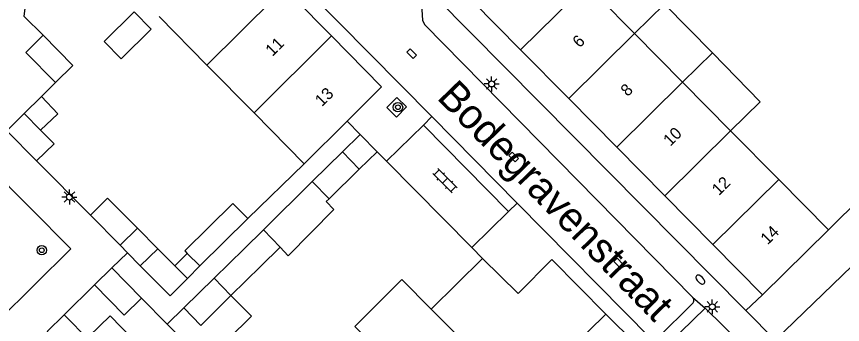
# Model space of a CAD drawing. Extents: x 128000 to 131008, y 398996 to 402500.
# Drawn here: x 129679.1 to 129748.6, y 399165.2 to 399191.1 of the extents above; entities that cross this region are included whole.
import ezdxf

# ---------------------------------------------------------------- set-up
doc = ezdxf.new("R2010")
doc.units = 0
for name, color, linetype in [('gg-afsc-erfafscheiding', 7, 'Continuous'), ('gg-afsc-muur', 7, 'Continuous'), ('gg-anno-huisnummerreeks BGT', 7, 'Continuous'), ('gg-anno-openbare ruimte label', 7, 'Continuous'), ('gg-bbg-bijgebouw', 7, 'Continuous'), ('gg-bbg-gedigitaliseerde bebouwing', 7, 'Continuous'), ('gg-bbg-gedigitaliseerde bijgebouw', 7, 'Continuous'), ('gg-bbg-hoofdgebouw', 7, 'Continuous'), ('gg-bbg-luifel en loopbrug', 7, 'Continuous'), ('gg-bbg-tussenscheiding', 7, 'Continuous'), ('gg-knt-verharding', 7, 'Continuous'), ('gt-grn-weggrens', 7, 'Continuous'), ('gt-symb-boom', 7, 'Continuous'), ('gt-symb-brandkraan', 7, 'Continuous'), ('gt-symb-klinker verharding', 7, 'Continuous'), ('gt-symb-kolk', 7, 'Continuous'), ('gt-symb-lichtmast', 7, 'Continuous')]:
    doc.layers.add(name, color=color, linetype=linetype)

# ---------------------------------------------------------------- blocks, each defined once
blk = doc.blocks.new('gt0-KOLK')
at = {"layer": 'gt-symb-kolk'}
blk.add_lwpolyline([(0, 0), (0.375, 0), (0.375, 0.4), (-0.375, 0.4), (-0.375, 0), (0, 0)], dxfattribs=at)
blk = doc.blocks.new('gt0-BR')
at = {"layer": 'gt-symb-brandkraan'}
for centre, radius, start, end in [((-0.244, 0), 0.206, 107.56694, 252.43307), ((0.599, -2.664), 3, 106.89205, 107.56694), ((0, -0.691), 0.938, 73.10799, 106.89205), ((-0.599, -2.664), 3, 72.43309, 73.10799), ((0.244, 0), 0.206, 287.56695, 72.43309), ((0.599, 2.664), 3, 252.43307, 253.10797), ((0, 0.691), 0.938, 253.10797, 286.89206), ((-0.599, 2.664), 3, 286.89206, 287.56695)]:
    blk.add_arc(centre, radius, start, end, dxfattribs=at)
blk = doc.blocks.new('gt0-BOOM')
at = {"layer": 'gt-symb-boom'}
for radius in [0.4, 0.2]:
    blk.add_circle((0, 0), radius, dxfattribs=at)
blk = doc.blocks.new('gt0-LMAST')
at = {"layer": 'gt-symb-lichtmast'}
for p, q in [((-0.182, 0.173), (-0.447, 0.438)), ((-0.005, 0.246), (-0.005, 0.621)), ((0.172, 0.173), (0.437, 0.438)), ((-0.255, -0.004), (-0.63, -0.004)), ((-0.182, -0.181), (-0.447, -0.446)), ((-0.005, -0.254), (-0.005, -0.629)), ((0.437, -0.446), (0.172, -0.181)), ((0.245, -0.004), (0.62, -0.004))]:
    blk.add_line(p, q, dxfattribs=at)
blk.add_circle((-0.005, -0.004), 0.25, dxfattribs=at)
blk = doc.blocks.new('gt0-KL1')
at = {"layer": 'gt-symb-klinker verharding'}
for p, q in [((-1.15, 0.3), (1.15, 0.3)), ((-1, -0.3), (-1, 0.3)), ((-0.5, 0.3), (-0.5, 0.45)), ((0, -0.3), (0, 0.3)), ((0.5, 0.3), (0.5, 0.45)), ((1, -0.3), (1, 0.3)), ((-1.15, -0.3), (1.15, -0.3)), ((-0.5, -0.45), (-0.5, -0.3)), ((0.5, -0.45), (0.5, -0.3))]:
    blk.add_line(p, q, dxfattribs=at)

msp = doc.modelspace()

# ---------------------------------------------------------------- linework, layer by layer
at = {"layer": 'gg-afsc-erfafscheiding'}
for p, q in [((129681.331, 399189.503), (129679.72, 399191.068)), ((129681.182, 399184.346), (129682.364, 399185.523)), ((129747.38, 399173.12), (129758.08, 399183.73)), ((129685.3, 399174.35), (129680.76, 399178.94)), ((129698.558, 399174.061), (129703.28, 399178.68)), ((129685.65, 399168.48), (129683.1, 399165.964)), ((129689.61, 399167.38), (129691.768, 399165.183))]:
    msp.add_line(p, q, dxfattribs=at)
msp.add_lwpolyline([(129679.72, 399191.068), (129680.456, 399197.052), (129680.719, 399197.31)], dxfattribs=at)
at = {"layer": 'gg-afsc-muur'}
for p, q in [((129709.42, 399179.7), (129710.218, 399178.895)), ((129710.218, 399178.895), (129717.393, 399171.62)), ((129717.393, 399171.62), (129718.28, 399170.72))]:
    msp.add_line(p, q, dxfattribs=at)
at = {"layer": 'gg-bbg-bijgebouw'}
for p, q in [((129678.26, 399181.45), (129679.73, 399182.9)), ((129679.73, 399182.9), (129681.096, 399181.523)), ((129680.76, 399178.94), (129678.26, 399181.45)), ((129709.42, 399179.7), (129707.995, 399181.145)), ((129687.8, 399171.83), (129685.3, 399174.35)), ((129689.26, 399173.27), (129687.8, 399171.83)), ((129689.48, 399170.08), (129690.97, 399171.53)), ((129687.11, 399169.91), (129685.65, 399168.48)), ((129689.61, 399167.38), (129687.11, 399169.91)), ((129692.02, 399167.57), (129689.48, 399170.08))]:
    msp.add_line(p, q, dxfattribs=at)
for points in [[(129682.364, 399185.523), (129679.866, 399188.061), (129681.331, 399189.503)], [(129681.331, 399189.503), (129683.829, 399186.965), (129682.364, 399185.523)], [(129681.096, 399181.523), (129682.24, 399180.37), (129680.76, 399178.94)], [(129685.3, 399174.35), (129686.75, 399175.8), (129689.26, 399173.27)], [(129689.61, 399167.38), (129688.14, 399165.94), (129685.65, 399168.48)]]:
    msp.add_lwpolyline(points, dxfattribs=at)
at = {"layer": 'gg-bbg-gedigitaliseerde bebouwing'}
for p, q in [((129691.086, 399191.089), (129695.109, 399186.995)), ((129695.109, 399186.995), (129699.068, 399182.966)), ((129699.068, 399182.966), (129703.28, 399178.68)), ((129703.28, 399178.68), (129706.891, 399182.269)), ((129718.28, 399170.72), (129713.974, 399166.443))]:
    msp.add_line(p, q, dxfattribs=at)
msp.add_lwpolyline([(129710.147, 399162.379), (129707.548, 399164.997), (129711.507, 399168.926), (129713.974, 399166.443)], dxfattribs=at)
at = {"layer": 'gg-bbg-gedigitaliseerde bijgebouw'}
for p, q in [((129707.995, 399181.145), (129706.505, 399179.684)), ((129706.505, 399179.684), (129703.955, 399177.186)), ((129707.924, 399178.227), (129709.42, 399179.7)), ((129705.38, 399175.722), (129707.924, 399178.227)), ((129703.955, 399177.186), (129699.852, 399173.133)), ((129699.852, 399173.133), (129698.23, 399171.53)), ((129690.97, 399171.53), (129692.404, 399170.085)), ((129693.447, 399171.141), (129692.404, 399170.085)), ((129694.514, 399170.087), (129693.447, 399171.141)), ((129698.23, 399171.53), (129695.703, 399169.048)), ((129699.64, 399170.06), (129701.264, 399171.659)), ((129693.46, 399169.02), (129694.514, 399170.087)), ((129697.128, 399167.583), (129699.64, 399170.06)), ((129695.703, 399169.048), (129693.17, 399166.56)), ((129693.46, 399169.02), (129692.02, 399167.57))]:
    msp.add_line(p, q, dxfattribs=at)
for points in [[(129690.42, 399190.02), (129688.98, 399191.47), (129686.45, 399188.98), (129687.88, 399187.51), (129690.42, 399190.02)], [(129705.38, 399175.722), (129705.149, 399175.495), (129705.793, 399174.843), (129701.947, 399170.945), (129701.264, 399171.659)], [(129693.17, 399166.56), (129694.59, 399165.08), (129697.128, 399167.583)], [(129685.16, 399164.149), (129688.091, 399161.141), (129689.882, 399162.885), (129686.951, 399165.893), (129685.16, 399164.149)]]:
    msp.add_lwpolyline(points, dxfattribs=at)
at = {"layer": 'gg-bbg-hoofdgebouw'}
for p, q in [((129705.588, 399189.44), (129701.615, 399193.467)), ((129727.418, 399193.348), (129731.071, 399189.647)), ((129721.491, 399188.278), (129717.446, 399192.378)), ((129731.071, 399189.647), (129735.116, 399185.547)), ((129725.536, 399184.178), (129721.491, 399188.278)), ((129735.116, 399185.547), (129739.162, 399181.448)), ((129729.581, 399180.078), (129725.536, 399184.178)), ((129739.162, 399181.448), (129743.207, 399177.348)), ((129733.625, 399175.977), (129729.581, 399180.078)), ((129743.207, 399177.348), (129747.38, 399173.12)), ((129737.67, 399171.877), (129733.625, 399175.977)), ((129747.38, 399173.12), (129741.85, 399167.64)), ((129741.85, 399167.64), (129737.67, 399171.877))]:
    msp.add_line(p, q, dxfattribs=at)
for points in [[(129706.891, 399182.269), (129709.8, 399185.17), (129705.588, 399189.44)], [(129718.28, 399170.72), (129721.3, 399167.75), (129724.13, 399170.63), (129728.66, 399166.03)], [(129728.66, 399166.03), (129721.35, 399158.83), (129720.45, 399159.75)]]:
    msp.add_lwpolyline(points, dxfattribs=at)
at = {"layer": 'gg-bbg-luifel en loopbrug'}
for p, q in [((129733.588, 399192.119), (129731.071, 399189.647)), ((129737.624, 399188.01), (129733.588, 399192.119)), ((129737.624, 399188.01), (129735.116, 399185.547)), ((129679.73, 399182.9), (129681.182, 399184.346)), ((129694.514, 399170.087), (129698.558, 399174.061)), ((129689.26, 399173.27), (129690.97, 399171.53)), ((129688.412, 399171.193), (129687.8, 399171.83)), ((129689.48, 399170.08), (129688.412, 399171.193)), ((129691.768, 399165.183), (129693.17, 399166.56)), ((129683.1, 399165.964), (129681.676, 399164.56))]:
    msp.add_line(p, q, dxfattribs=at)
for points in [[(129739.162, 399181.448), (129741.659, 399183.9), (129737.624, 399188.01)], [(129681.096, 399181.523), (129682.551, 399182.895), (129681.182, 399184.346)], [(129698.558, 399174.061), (129697.297, 399175.345), (129693.237, 399171.355), (129693.447, 399171.141)], [(129691.768, 399165.183), (129694.928, 399161.979), (129698.845, 399165.843), (129697.128, 399167.583)], [(129683.1, 399165.964), (129685.209, 399163.826), (129683.785, 399162.422), (129681.676, 399164.56)]]:
    msp.add_lwpolyline(points, dxfattribs=at)
at = {"layer": 'gg-bbg-tussenscheiding'}
for p, q in [((129701.615, 399193.467), (129695.109, 399186.995)), ((129721.491, 399188.278), (129727.026, 399193.746)), ((129705.588, 399189.44), (129699.068, 399182.966)), ((129725.536, 399184.178), (129731.071, 399189.647)), ((129729.581, 399180.078), (129735.116, 399185.547)), ((129733.625, 399175.977), (129739.162, 399181.448)), ((129706.505, 399179.684), (129707.924, 399178.227)), ((129703.955, 399177.186), (129705.38, 399175.722)), ((129737.67, 399171.877), (129743.207, 399177.348)), ((129701.264, 399171.659), (129699.852, 399173.133)), ((129692.404, 399170.085), (129693.46, 399169.02)), ((129697.128, 399167.583), (129695.703, 399169.048))]:
    msp.add_line(p, q, dxfattribs=at)
msp.add_lwpolyline([(129713.974, 399166.443), (129720.548, 399159.846), (129720.45, 399159.75)], dxfattribs=at)
at = {"layer": 'gg-knt-verharding'}
for p, q in [((129711.99, 399195.08), (129740.45, 399166.32)), ((129721.198, 399175.369), (129714.026, 399182.648)), ((129710.218, 399178.895), (129713.313, 399181.945)), ((129713.313, 399181.945), (129720.485, 399174.666)), ((129732.434, 399163.971), (129721.198, 399175.369)), ((129720.485, 399174.666), (129717.393, 399171.62)), ((129742.91, 399163.83), (129749.35, 399170.06)), ((129740.45, 399166.32), (129741.85, 399167.64)), ((129735.95, 399166.91), (129733.009, 399164.01)), ((129737.023, 399166.529), (129733.438, 399163.057)), ((129740.75, 399162.892), (129737.023, 399166.529)), ((129728.66, 399166.03), (129731.86, 399162.89))]:
    msp.add_line(p, q, dxfattribs=at)
for points in [[(129711.192, 399194.293), (129713.05, 399192.41), (129713.16, 399192.1), (129713.23, 399190.77), (129713.4, 399190.4), (129735.966, 399167.45)], [(129714.026, 399182.648), (129703.56, 399193.27), (129703.41, 399193.58), (129703.408, 399193.743)], [(129710.235, 399183.409), (129711.058, 399182.608), (129711.895, 399183.468), (129711.071, 399184.269), (129710.235, 399183.409)], [(129683.643, 399171.515), (129677.509, 399165.462), (129670.605, 399172.42), (129676.739, 399178.473), (129683.643, 399171.515)]]:
    msp.add_lwpolyline(points, dxfattribs=at)
msp.add_arc((129735.688, 399167.188), 0.382, 313.25736, 43.34833, dxfattribs=at)
at = {"layer": 'gt-grn-weggrens'}
for p, q in [((129707.995, 399181.145), (129706.891, 399182.269)), ((129713.313, 399181.945), (129714.026, 399182.648)), ((129721.198, 399175.369), (129720.485, 399174.666)), ((129688.412, 399171.193), (129687.11, 399169.91)), ((129735.966, 399167.45), (129737.023, 399166.529)), ((129742.91, 399163.83), (129740.45, 399166.32))]:
    msp.add_line(p, q, dxfattribs=at)

# ---------------------------------------------------------------- block references
at = {"layer": 'gt-symb-boom'}
for p in [(129711.174, 399183.443), (129681.212, 399171.403)]:
    msp.add_blockref('gt0-BOOM', p, dxfattribs=at)
at = {"layer": 'gt-symb-brandkraan', "rotation": -45.405196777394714}
msp.add_blockref('gt0-BR', (129736.606, 399168.936), dxfattribs=at)
at = {"layer": 'gt-symb-klinker verharding', "rotation": -45.44539991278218}
msp.add_blockref('gt0-KL1', (129715.131, 399177.259), dxfattribs=at)
at = {"layer": 'gt-symb-kolk', "rotation": -45.44539991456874}
for p in [(129712.192, 399187.81), (129720.758, 399179.119), (129729.586, 399170.196)]:
    msp.add_blockref('gt0-KOLK', p, dxfattribs=at)
at = {"layer": 'gt-symb-lichtmast'}
for p in [(129719.061, 399185.404), (129683.541, 399175.884), (129737.621, 399166.644)]:
    msp.add_blockref('gt0-LMAST', p, dxfattribs=at)

# ---------------------------------------------------------------- texts
at = {"layer": 'gg-anno-huisnummerreeks BGT'}
for s, p in [('11', (129700.618, 399187.676)), ('6', (129726.451, 399188.392)), ('13', (129704.785, 399183.451)), ('8', (129730.496, 399184.292)), ('10', (129734.083, 399180.102)), ('12', (129738.175, 399175.954)), ('14', (129742.265, 399171.808))]:
    msp.add_text(s, height=1, rotation=44.6, dxfattribs=at).set_placement(p)
at = {"layer": 'gg-anno-openbare ruimte label'}
msp.add_text('Bodegravenstraat', height=2.5, rotation=314.2, dxfattribs=at).set_placement((129714.371, 399184.195))

doc.saveas('drawing.dxf')
